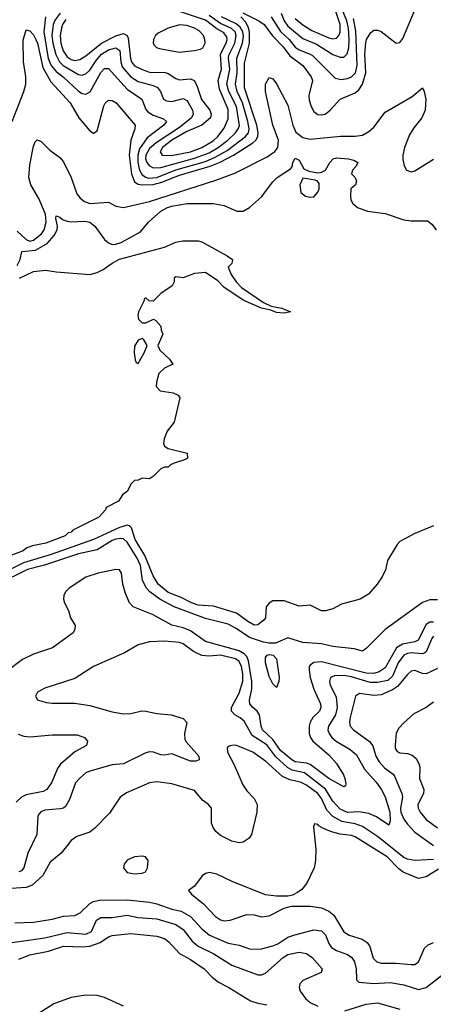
# Model space of a CAD drawing. Header units: inches. Extents: x 501365 to 657855, y 482276 to 547543.
# Tile 373 of 656: x 567076 to 569288, y 513580 to 518856. Entities that reach past the tile are written whole.
import ezdxf

# ---------------------------------------------------------------- set-up
doc = ezdxf.new("R2010")
doc.units = ezdxf.units.IN
doc.header["$MEASUREMENT"] = 0
doc.layers.add('A5561', color=7, linetype='Continuous')

msp = doc.modelspace()

# ---------------------------------------------------------------- linework, layer by layer
at = {"layer": 'A5561', "color": 5}
for points, elevation in [([(568550, 518862.5), (568590, 518827.6), (568638, 518798), (568730, 518757.7), (568750, 518753), (568770, 518756.2), (568782.7, 518770), (568790, 518788.9), (568789.9, 518830.1), (568717.4, 519050)], 1980), ([(568270, 518893), (568354.2, 518850), (568382.9, 518830), (568428.4, 518768.4), (568484.4, 518710), (568521.5, 518661.5), (568589.5, 518609.5), (568634.1, 518550), (568642.6, 518530), (568621.8, 518450), (568624.3, 518424.3), (568635.8, 518390), (568650, 518364.2), (568670, 518347.9), (568690, 518344.9), (568710, 518350.1), (568737.4, 518370), (568789.9, 518430.1), (568870, 518464), (568890, 518480.4), (568909.7, 518510.3), (568926.6, 518570), (568921.7, 518670), (568926.9, 518733.1), (568930.5, 518749.5), (568953.6, 518786.4), (568970, 518800.3), (568990, 518799.6), (569010, 518791.9), (569090, 518730.2), (569110, 518733.8), (569125.1, 518754.9), (569206.6, 518950)], 1920), ([(568474.5, 518890), (568491.2, 518850), (568510, 518820.3), (568590, 518755), (568664.1, 518724.1), (568750, 518669.6), (568790, 518654), (568810, 518654.8), (568828.2, 518671.8), (568835.6, 518704.4), (568838.6, 518750), (568835, 518810), (568826.5, 518850), (568784.5, 518950)], 1960), ([(567323, 518857), (567305.1, 518830), (567298.8, 518810), (567292.1, 518770), (567296, 518730), (567308.8, 518688.8), (567330, 518657.2), (567350, 518642.5), (567370, 518637.3), (567397.5, 518642.5), (567430, 518661.5), (567512.6, 518730), (567590, 518769), (567630, 518781.1), (567650, 518771.4), (567656.5, 518756.5), (567668, 518648), (567673, 518630), (567690, 518608.5), (567730, 518587.9), (567770, 518574.2), (567853.3, 518573.3), (567870, 518567.2), (567910, 518539.6), (567930, 518534), (567990, 518538.3), (568008.9, 518528.9), (568023.7, 518503.7), (568048.6, 518428.6), (568093.1, 518370), (568100.5, 518350), (568095.5, 518330), (568049.2, 518290.8), (567970, 518257.1), (567889.4, 518210), (567839.5, 518170), (567826.9, 518146.9), (567837.4, 518130), (567887.7, 518127.7), (567990, 518146.7), (568050.4, 518170), (568110, 518206.9), (568136, 518230), (568170, 518274.5), (568190, 518323.8), (568190, 518375.1), (568143.9, 518483.9), (568137, 518530), (568154.8, 518590), (568150.6, 518670), (568180.1, 518730), (568185.2, 518750), (568183.4, 518763.4), (568166.6, 518786.6), (568130, 518807), (568070, 518852.5), (567930, 518900.2)], 1980), ([(567034.7, 518310), (567098.2, 518470), (567108, 518510), (567107.5, 518550), (567095.2, 518630), (567094.3, 518745.7), (567110, 518801.3), (567130, 518795.2), (567150, 518773.8), (567162.1, 518750), (567170, 518730.2), (567198.5, 518598.5), (567242.2, 518522.2), (567345.8, 518410), (567392, 518330), (567450, 518259.7), (567470, 518247.8), (567490, 518260.9), (567525.7, 518394.3), (567532, 518408), (567550, 518424), (567570, 518422.6), (567592.1, 518410), (567693.1, 518290), (567691.4, 518270), (567669.7, 518210.3), (567661.3, 518130), (567673.5, 518030), (567690, 517985.9), (567710, 517974.5), (567730.4, 517970.4), (567790, 517973), (567835.3, 517984.7), (567930, 518022.9), (568094.3, 518070), (568148.2, 518091.8), (568220.1, 518130), (568323.4, 518196.6), (568339.4, 518210), (568349.6, 518230), (568350.9, 518250), (568344.2, 518290), (568278.5, 518490), (568278, 518622), (568305.1, 518730), (568304.1, 518790), (568297.1, 518817.1), (568283.2, 518843.2), (568259.2, 518870)], 1920), ([(567214.1, 518870), (567204.4, 518790), (567228.3, 518648.3), (567243.4, 518610), (567270, 518578.3), (567310, 518547.1), (567390, 518472.5), (567410, 518460.4), (567430, 518455.7), (567451.8, 518468.2), (567510, 518572.6), (567530, 518593.5), (567550, 518594.4), (567650, 518483.1), (567729.4, 518430), (567750, 518374), (567761.4, 518361.4), (567790, 518344.4), (567844.6, 518324.6), (567860.2, 518310), (567846, 518290), (567757.7, 518222.3), (567717.1, 518162.9), (567707.2, 518130), (567706.9, 518090), (567715.7, 518050), (567730, 518024.8), (567750, 518011.4), (567767.2, 518007.2), (567810, 518009.5), (567910, 518050.4), (568070, 518096.3), (568121.8, 518118.2), (568185.4, 518154.6), (568283.4, 518230), (568298.8, 518250), (568303.4, 518270), (568295.7, 518310), (568268.2, 518410), (568238.7, 518470), (568230.2, 518510), (568238.9, 518570), (568237.5, 518650), (568267.4, 518730), (568272.4, 518767.6), (568269.6, 518790), (568254.9, 518814.9), (568232.8, 518832.8), (568155.1, 518870)], 1940), ([(567292.3, 518890), (567265, 518855), (567254, 518830), (567247.5, 518770), (567252, 518730), (567268.5, 518668.5), (567287.8, 518630), (567307.6, 518610), (567390, 518562.2), (567410, 518558.2), (567418.9, 518561.1), (567430, 518565), (567450, 518585.9), (567483.8, 518636.2), (567513.7, 518670), (567550, 518693.2), (567590, 518703.9), (567611.6, 518690), (567616.1, 518630), (567623.2, 518603.2), (567670, 518549.7), (567710, 518524.3), (567790, 518502.5), (567812.1, 518492.1), (567828.4, 518470), (567844.2, 518430), (567860, 518420), (567890, 518417.4), (567950, 518432.5), (567970, 518422.7), (567975.4, 518415.4), (567999.9, 518370), (568003.4, 518350), (567994.1, 518330), (567930, 518277.8), (567804.8, 518195.2), (567770, 518164.7), (567749.7, 518130.3), (567748.7, 518110), (567755.7, 518090), (567770, 518071.8), (567790, 518062.4), (567830, 518063.4), (568010, 518112.7), (568090, 518143), (568137, 518170), (568189.9, 518210), (568229.2, 518250), (568244, 518270), (568250.7, 518289.3), (568235.2, 518390), (568194.4, 518470), (568183, 518510), (568200.2, 518590), (568192.6, 518650), (568195.2, 518664.8), (568226.3, 518730), (568233.6, 518770), (568227.5, 518790), (568208.1, 518808.1), (568150, 518834.5), (568090, 518877.3)], 1960), ([(568420.1, 518870), (568471.4, 518791.4), (568517.4, 518750), (568550, 518707.5), (568570, 518693.2), (568630, 518671.5), (568642.8, 518662.8), (568762.8, 518542.8), (568795.2, 518535.2), (568830, 518540.5), (568850, 518548.7), (568872.4, 518570), (568881.6, 518610), (568874.3, 518794.3), (568861.5, 518861.5)], 1940), ([(567062.5, 517722.5), (567110, 517677.3), (567130, 517669.4), (567150, 517674.3), (567191.8, 517708.2), (567206.5, 517730), (567217.4, 517770), (567213.1, 517813.1), (567177, 517897), (567135.6, 517970), (567123.5, 518010), (567130, 518077.1), (567150, 518177.3), (567158.3, 518201.7), (567168.2, 518211.8), (567190, 518203.6), (567237.1, 518157.1), (567290, 518116.5), (567310, 518093.4), (567350, 518009.1), (567381.7, 517921.7), (567399, 517899), (567421.6, 517881.6), (567451.1, 517871.1), (567550, 517878.5), (567590, 517856.5), (567630, 517849.1), (567770, 517881.8), (568124.4, 517995.6), (568226.7, 518033.3), (568398.9, 518121.1), (568441.2, 518150), (568456.1, 518170), (568459.9, 518210), (568429.2, 518290), (568390.5, 518470), (568390.7, 518510), (568410, 518545.7), (568430, 518538), (568450, 518511.5), (568510, 518397.8), (568537.3, 518290), (568553.7, 518253.7), (568590, 518224.6), (568630, 518215.2), (568792.3, 518232.3), (568870, 518230.6), (568910, 518236), (568944.3, 518255.7), (568970, 518279.1), (569030, 518360.9), (569175.8, 518444.2), (569230, 518490.4), (569239.5, 518470), (569247.6, 518430), (569244.7, 518370), (569226.9, 518330), (569184.2, 518275.8), (569161.2, 518238.8), (569133.6, 518170), (569125.1, 518130), (569125.7, 518105.7), (569131.7, 518071.7), (569144.5, 518050), (569170, 518040.8), (569190, 518046.5), (569290, 518108.6)], 1880), ([(567061.1, 517538.9), (567077.3, 517570), (567086.5, 517613.5), (567159.7, 517620.3), (567223, 517657), (567260.5, 517699.5), (567276.5, 517730), (567278.5, 517750), (567268, 517790), (567270, 517804), (567290, 517797.2), (567304.4, 517784.4), (567330, 517776.6), (567350, 517773.2), (567424.4, 517775.6), (567450, 517770.1), (567477.5, 517750), (567530, 517678), (567550, 517659.5), (567570, 517651.8), (567590, 517652), (567617.8, 517662.2), (567721.7, 517718.3), (567765.4, 517770), (567830, 517828.9), (567865.6, 517850), (567890, 517856.8), (567971, 517871), (568110, 517870.3), (568170, 517859.5), (568238, 517830), (568271.8, 517830), (568305.6, 517850), (568370, 517906), (568430, 517987.4), (568452.6, 518010), (568523.7, 518056.3), (568532.6, 518067.4), (568537.6, 518090), (568550, 518113), (568570, 518102), (568596.3, 518056.3), (568623, 518043), (568670, 518035.6), (568690, 518038), (568710.9, 518049.1), (568735.1, 518090), (568753.2, 518110), (568770, 518115.3), (568834, 518110), (568863, 518103), (568884.7, 518090), (568876, 518070), (568856, 518050), (568851.3, 518030), (568870.6, 518010.6), (568878, 517990), (568871.3, 517970), (568846.8, 517950), (568845.5, 517910), (568848, 517890), (568858, 517870), (568882, 517850), (568936, 517830), (569030, 517816.5), (569130, 517782.6), (569170, 517777.1), (569257.3, 517777.3), (569279.9, 517759.9), (569304.6, 517730)], 1860), ([(567074.8, 517470), (567150, 517506), (567213.9, 517513.9), (567270, 517504.4), (567450, 517489.7), (567490, 517501.4), (567522.6, 517517.4), (567569.3, 517550.7), (567610, 517572.2), (567850, 517636.7), (567910, 517664), (567948, 517670), (568030, 517670.6), (568050, 517664.6), (568184.9, 517590), (568214, 517570), (568211, 517550), (568190.5, 517530), (568207.2, 517490), (568233.7, 517450), (568261.3, 517421.3), (568380.7, 517340.7), (568421.2, 517321.2), (568478, 517310), (568524.7, 517290), (568490, 517283.5), (568450, 517286.8), (568419.5, 517299.5), (568369.3, 517310), (568274.5, 517350), (568170, 517421.1), (568135.4, 517455.4), (568070, 517501.2), (568010, 517496), (567950, 517473.2), (567910, 517478), (567902, 517470), (567902, 517450), (567891.3, 517430), (567830.9, 517389.1), (567790, 517348), (567768.4, 517348.4), (567750, 517366), (567742, 517358), (567742, 517350), (567711, 517290), (567706.8, 517270), (567711.3, 517250), (567730, 517231.3), (567750, 517231.3), (567791.1, 517251.1), (567803.6, 517243.6), (567830, 517214), (567832.7, 517192.7), (567842, 517170), (567814, 517110), (567825.4, 517085.4), (567876.9, 517036.9), (567894, 517010), (567850, 516988.7), (567820.7, 516959.3), (567807.1, 516912.9), (567806, 516890), (567827.1, 516867.1), (567896.8, 516856.8), (567923.6, 516843.6), (567932, 516830), (567901.1, 516698.9), (567864.9, 516650), (567847.7, 516610), (567845.2, 516585.2), (567851, 516570), (567870, 516557.3), (567972.2, 516532.2), (567974, 516506), (567962, 516498), (567901.1, 516478.9), (567882, 516470), (567870, 516458), (567850, 516458), (567830, 516448), (567792, 516410), (567770, 516395.3), (567730, 516398), (567710, 516388), (567690, 516386), (567670, 516366), (567652, 516330), (567624.7, 516310), (567604.7, 516275.3), (567538.8, 516241.2), (567534, 516230), (567498.8, 516190), (567359.3, 516120.7), (567350.5, 516110), (567334.8, 516105.2), (567318, 516090), (567216, 516050), (567143.1, 516036.9), (567113.8, 516026.2), (567093.7, 516010), (567019.7, 515980.3)], 1840), ([(569290, 516142.7), (569190, 516102.7), (569110, 516059.3), (569095.8, 516044.2), (569043.1, 515956.9), (569032.1, 515907.9), (569014, 515870), (568988.3, 515831.7), (568942.4, 515777.6), (568898, 515750), (568796.7, 515723.3), (568750, 515699.3), (568712.5, 515687.5), (568690, 515687.3), (568630, 515718), (568570, 515713.2), (568490, 515741.2), (568430, 515741.2), (568410, 515729), (568394.8, 515710), (568390.6, 515650), (568382, 515638), (568350, 515612.7), (568330, 515611.8), (568295.6, 515630), (568234.6, 515674.6), (568113, 515713), (568030, 515718.9), (567994.5, 515730), (567939, 515759), (567870, 515786.5), (567816, 515830), (567790, 515875.8), (567744.3, 515984.3), (567693.2, 516070), (567673, 516133), (567663.4, 516143.4), (567650, 516146.4), (567610, 516133.8), (567470, 516069.6), (567244.6, 515990), (567095.4, 515944.6), (566970, 515882.9)], 1860), ([(569310, 515747.1), (569270, 515746.3), (569230, 515733.4), (569031.3, 515588.7), (568930, 515485.6), (568910, 515471.3), (568865, 515485), (568750, 515497.4), (568690, 515510.9), (568590, 515518.5), (568510, 515543), (568444.6, 515515.4), (568410, 515514.1), (568380, 515520), (568304.7, 515544.7), (568233.8, 515593.8), (568190, 515616.4), (568070, 515646.5), (567901.7, 515710), (567824.4, 515750), (567771, 515790), (567753.5, 515810), (567732.8, 515850), (567721.2, 515930), (567704.4, 515970), (567650, 516056.6), (567630, 516073.4), (567616.2, 516076.2), (567590, 516072.6), (567570, 516064.2), (567490, 516015.5), (567390, 515994.2), (567207.5, 515932.5), (567116.6, 515910), (566956, 515830)], 1880), ([(569290, 515627), (569270, 515628.1), (569250, 515614.5), (569207.8, 515530), (569190, 515521.7), (569123.8, 515510), (569092, 515490), (569030, 515381.9), (568999.6, 515360.4), (568970, 515352.9), (568930, 515354.8), (568690, 515414.6), (568650, 515411.4), (568630, 515396.7), (568624.9, 515390), (568623.5, 515370), (568630.1, 515330), (568648.4, 515268.4), (568684.7, 515190), (568686.5, 515170), (568678.7, 515150), (568643.6, 515116.4), (568629.3, 515090.7), (568624.3, 515070), (568624.5, 515030), (568630.6, 515010), (568643.9, 514990), (568730, 514916.4), (568770.8, 514870), (568807.5, 514810), (568814.7, 514790), (568819.6, 514760.4), (568818, 514750), (568810, 514745.1), (568729.1, 514790), (568630, 514864.6), (568610, 514871.5), (568550, 514879.2), (568531.8, 514890), (568470, 514939.1), (568430, 514999.1), (568375.1, 515050), (568367, 515070), (568359, 515130), (568346.7, 515150), (568322.3, 515170), (568306.7, 515190), (568304.5, 515210), (568317.1, 515270), (568318.1, 515310), (568299.7, 515419.7), (568290, 515443), (568277.2, 515457.2), (568250, 515473.6), (568070, 515523.3), (567990, 515580.4), (567950, 515596.3), (567890, 515610.6), (567790, 515666.7), (567682.6, 515710), (567663.5, 515730), (567641.3, 515781.3), (567627.9, 515830), (567620.2, 515890), (567610, 515908.5), (567588.9, 515908.9), (567494.9, 515890), (567430, 515869.1), (567340.2, 515810), (567321.1, 515790), (567312, 515770), (567310.2, 515750), (567315.9, 515730), (567336.5, 515690), (567346.4, 515650), (567372.2, 515610), (567370.3, 515590), (567360.9, 515570), (567250.9, 515489.1), (567150, 515455.3), (567090, 515426.3), (567010, 515366.2)], 1920), ([(569290, 515551.6), (569280, 515540), (569251.1, 515468.9), (569239, 515461), (569230, 515457.8), (569170, 515462.4), (569150, 515459.6), (569130, 515449.9), (569101.1, 515410), (569070, 515337.1), (569044.7, 515315.3), (568990, 515304.1), (568950, 515304.8), (568850, 515335.2), (568810, 515342.3), (568760.6, 515339.4), (568738.6, 515330), (568732.6, 515310), (568736.8, 515290), (568767.9, 515227.9), (568774.2, 515170), (568765.5, 515130), (568726.9, 515070), (568724.8, 515050), (568731.2, 515030), (568745.4, 515010), (568768.1, 514990), (568844.4, 514944.4), (568877.2, 514917.2), (568920.3, 514840.3), (568982.6, 514770), (569010, 514731.9), (569030, 514691.6), (569055.1, 514610), (569056.9, 514563.1), (569050, 514539.6), (568984, 514584), (568942.7, 514602.7), (568890, 514610.4), (568830, 514607.7), (568790, 514624.7), (568750, 514668.3), (568712.3, 514732.3), (568599.2, 514819.2), (568533.6, 514833.6), (568508, 514848), (568445.4, 514905.4), (568397.4, 514970), (568320, 515020), (568276.3, 515096.3), (568254.6, 515114.6), (568226.4, 515130), (568208.2, 515150), (568209.1, 515170), (568250, 515246.7), (568268.5, 515311.5), (568268.8, 515350), (568261.4, 515390), (568250, 515416.2), (568230, 515431.5), (568150, 515450.8), (568090, 515445.4), (568050, 515448.7), (568004.8, 515470), (567950, 515511.6), (567930, 515518), (567850, 515524.9), (567770, 515522.5), (567710, 515505.3), (567636.9, 515463.1), (567471, 515389), (567370, 515324.7), (567210, 515273.3), (567170, 515252), (567160.7, 515230), (567170, 515211.3), (567216.7, 515196.7), (567250, 515192.7), (567370, 515193.4), (567450, 515180.2), (567570, 515146.7), (567630, 515135.8), (567670, 515138.4), (567728.7, 515151.3), (567750, 515150.8), (567810, 515137.8), (567886, 515130), (567950.2, 515110.2), (567970.3, 515090), (567958, 515030), (567959.4, 514999.4), (567966.2, 514986.2), (568033.8, 514910), (568036.4, 514890), (568017.6, 514882.4), (567990, 514882.2), (567890, 514921), (567850, 514914.3), (567830, 514916.9), (567791.2, 514931.2), (567770, 514931.9), (567750, 514927.8), (567630, 514867.3), (567570, 514863.6), (567450, 514829.3), (567430, 514819.9), (567394.6, 514790), (567374.3, 514765.7), (567342.4, 514677.6), (567320.3, 514639.7), (567308.9, 514631.1), (567292.5, 514627.5), (567210, 514620.2), (567188.7, 514611.3), (567179.7, 514600.3), (567172.6, 514587.4), (567167.1, 514490), (567118.3, 514390), (567097.4, 514310), (567084.6, 514295.4), (567070.1, 514289.9)], 1940), ([(569310, 515378.9), (569250, 515351.1), (569230, 515351.3), (569190, 515368.9), (569170, 515364.2), (569150, 515347.6), (569096.8, 515283.2), (569070, 515264.8), (569010, 515238.6), (568970, 515235), (568894.2, 515245.8), (568872.2, 515230), (568841.2, 515110), (568839.2, 515090), (568843.2, 515070), (568860.6, 515050), (568947.9, 514987.9), (568964.2, 514964.2), (568981.4, 514910), (568998.2, 514878.2), (569026.9, 514846.9), (569073, 514813), (569081.7, 514801.7), (569119.9, 514710), (569123.7, 514690), (569112.3, 514630), (569114.4, 514610), (569131.6, 514571.6), (569150, 514544.8), (569190, 514502.6), (569290, 514430.7)], 1960), ([(569290, 515198.4), (569250.7, 515170), (569184.5, 515135.5), (569130, 515087.6), (569102.9, 515057.1), (569090.2, 515029.8), (569083.6, 514970), (569085.2, 514950), (569094.6, 514934.6), (569110, 514926.3), (569150, 514922.8), (569174.5, 514914.5), (569196.3, 514896.3), (569211.3, 514870), (569215.8, 514850), (569214.2, 514790), (569238.5, 514730), (569236.8, 514710), (569205.6, 514650), (569207.5, 514630), (569218, 514610), (569250.2, 514570), (569310, 514525.9)], 1980), ([(567066.9, 515026.9), (567097, 515017), (567132.3, 515012.3), (567250, 515023.9), (567383.4, 515023.4), (567421.6, 515010), (567437.4, 514990), (567432.9, 514967.1), (567370, 514932.9), (567293.3, 514866.7), (567277.5, 514842.5), (567247.4, 514770), (567221.3, 514730), (567200.3, 514719.7), (567110, 514702.7), (567085.4, 514690), (567056.5, 514663.5)], 1920), ([(569290, 514355.4), (569190, 514349.5), (569150, 514357), (569130, 514366.7), (568990, 514479.3), (568910, 514531.9), (568870, 514547.4), (568798.3, 514558.3), (568750, 514585.4), (568719.4, 514619.4), (568690, 514681.8), (568670.9, 514710), (568610, 514753.2), (568578.2, 514770), (568521.6, 514781.6), (568480.9, 514800.9), (568390, 514881.6), (568322.4, 514930), (568250, 514961.8), (568230, 514967.4), (568210, 514966.6), (568197, 514963), (568186.3, 514953.7), (568188, 514930), (568223.6, 514863.6), (568270, 514755.5), (568290, 514723.8), (568330, 514682), (568346.4, 514650), (568344.9, 514610), (568316.4, 514490), (568303, 514470), (568271.4, 514448.6), (568250, 514444.4), (568210, 514453.5), (568150, 514484.7), (568125.3, 514505.3), (568110, 514527.3), (568102.4, 514550), (568101.5, 514630), (568085.1, 514650), (568054.3, 514674.3), (568010, 514726), (567890, 514761.6), (567810, 514772.2), (567770, 514765.8), (567647.5, 514712.5), (567613.4, 514690), (567556.4, 514603.6), (567476.6, 514523.4), (567450, 514501.7), (567382, 514478), (567350, 514456.9), (567296.5, 514390), (567239, 514341), (567199, 514270), (567142.1, 514217.9), (567110, 514206), (567030, 514199.6)], 1960), ([(569315.8, 514304.2), (569250, 514261.8), (569210, 514254.1), (569127.3, 514287.3), (569104.7, 514304.7), (569041.5, 514370), (568870, 514476.6), (568850, 514484.5), (568790, 514491.7), (568743.1, 514503.1), (568700.8, 514520.8), (568675.2, 514535.2), (568670, 514542.7), (568652.7, 514547.3), (568648.2, 514530), (568660.2, 514410), (568657.4, 514350), (568650.3, 514310), (568612.2, 514227.8), (568585.1, 514194.9), (568562, 514178), (568535.3, 514164.7), (568510, 514159.6), (568450, 514158.9), (568390, 514166.6), (568216.2, 514236.2), (568130, 514276.3), (568090, 514285.1), (568070, 514280.9), (568052.1, 514267.9), (568010, 514212.3), (567978, 514190), (567994, 514170), (568058.7, 514118.7), (568123.9, 514050), (568150, 514032.9), (568170, 514026.4), (568200.9, 514030), (568290, 514060.1), (568330, 514059), (568370, 514047.8), (568410, 514054.4), (568490, 514094.9), (568530, 514104.9), (568630, 514105.8), (568690, 514096.3), (568730, 514079), (568756.9, 514056.9), (568810, 513967.6), (568837.6, 513950), (568908.3, 513928.3), (568934.7, 513910), (568949.1, 513889.1), (568967.5, 513827.5), (568986.8, 513806.8), (569010, 513799.5), (569090, 513799.8), (569170, 513792), (569190, 513793.4), (569210, 513806.5), (569240.5, 513879.5), (569261.1, 513898.9), (569288.8, 513911.2)], 1980), ([(567050, 514016), (567150, 514020.1), (567250, 514036.2), (567310, 514051.1), (567370, 514054.7), (567399.8, 514070), (567450, 514120.1), (567470, 514130.6), (567502.8, 514137.2), (567650, 514139.5), (567770, 514126.3), (567810, 514118.4), (567890, 514089.7), (567938.6, 514078.6), (567990.1, 514050), (568050, 513984.2), (568090.7, 513950.7), (568190, 513906.6), (568250, 513897), (568310, 513875.1), (568370, 513876.2), (568430, 513892.1), (568456.2, 513903.8), (568510, 513939.3), (568547.5, 513952.5), (568650, 513977.8), (568690, 513973.5), (568712.4, 513952.4), (568730, 513904.7), (568744.1, 513884.1), (568770, 513867.2), (568830, 513846.4), (568852.8, 513830), (568866.4, 513806.4), (568876.6, 513770), (568878.3, 513710), (568890, 513698.3), (568970, 513691), (569057, 513697), (569130, 513684.3), (569210, 513659.1), (569250.8, 513669.2), (569350, 513748)], 1960), ([(566970, 513901.6), (567210, 513934.9), (567330, 513963.9), (567430, 513954.6), (567459.5, 513970), (567486.7, 514030), (567510, 514045.4), (567570, 514045), (567650, 514056.8), (567710, 514045.2), (567810, 514036.8), (567910, 514006.5), (567950, 513980.1), (567997.4, 513917.4), (568030, 513891.6), (568114.3, 513850), (568210, 513788.9), (568350, 513737.6), (568370, 513737.6), (568390, 513745.9), (568484.9, 513830), (568510, 513845.9), (568570, 513858.5), (568610, 513851.1), (568639.6, 513830), (568694.6, 513770), (568688.7, 513750), (568590, 513707.9), (568575, 513690), (568570.2, 513670.2), (568576.5, 513650), (568605.2, 513610), (568630.3, 513590), (568670.4, 513570)], 1940), ([(567070, 513821.4), (567130, 513844.8), (567230, 513864.2), (567310, 513891.8), (567410, 513887.7), (567450, 513890.9), (567506.1, 513910), (567550, 513940.8), (567570, 513948.4), (567670, 513959.6), (567810, 513945.1), (567850, 513932.2), (567873.7, 513913.7), (567930, 513851.9), (567990, 513819.6), (568063.2, 513770), (568104.6, 513724.6), (568138.5, 513698.5), (568194.6, 513670), (568310, 513598.4), (568350, 513584.9), (568397.5, 513577.5)], 1920), ([(567630, 513569.1), (567530, 513616.6), (567490, 513627), (567430, 513629.3), (567350, 513615.9), (567258, 513582), (567081.3, 513470)], 1920), ([(568815.8, 513544.2), (568930, 513579.8), (568990, 513586.8), (569110, 513553.2)], 1940)]:
    msp.add_lwpolyline(points, dxfattribs=dict(at, elevation=elevation))
for points, elevation in [([(567930, 518827.8), (567869.3, 518810.7), (567816.8, 518783.2), (567802, 518770), (567792.1, 518750), (567789.7, 518730), (567796.6, 518716.6), (567806.8, 518706.8), (567821.7, 518701.7), (567930, 518682.1), (568010, 518689.7), (568042.2, 518697.8), (568054.4, 518705.6), (568067, 518730), (568066.5, 518750), (568059, 518770), (568036.2, 518796.3), (568010.7, 518810.7), (567970, 518824.4)], 2020), ([(568590, 518007), (568574.9, 517970), (568580.3, 517930), (568604.9, 517910), (568630, 517904.2), (568650, 517906.7), (568670, 517930.7), (568677.3, 517950), (568677.3, 517977.2), (568669.7, 517989.7), (568656.3, 517996.3)], 1860), ([(567730, 517148), (567710, 517139), (567690, 517106), (567687.7, 517070), (567692.7, 517032.7), (567698, 517018), (567710, 517014), (567742, 517070), (567758, 517110), (567740.4, 517140.4)], 1840), ([(568450, 515278), (568430, 515296), (568410, 515335.5), (568390, 515410), (568390, 515437.3), (568399.8, 515450), (568410, 515454.5), (568431.1, 515451.1), (568448.7, 515430), (568463.6, 515330), (568462.3, 515310)], 1880), ([(567730, 514374), (567690, 514369), (567650, 514352.7), (567634, 514330), (567630.7, 514310), (567650, 514285.5), (567690, 514279.1), (567730, 514282.8), (567748, 514290), (567759, 514310), (567762, 514350), (567748.9, 514368.9)], 1980)]:
    msp.add_lwpolyline(points, close=True, dxfattribs=dict(at, elevation=elevation))

doc.saveas('drawing.dxf')
